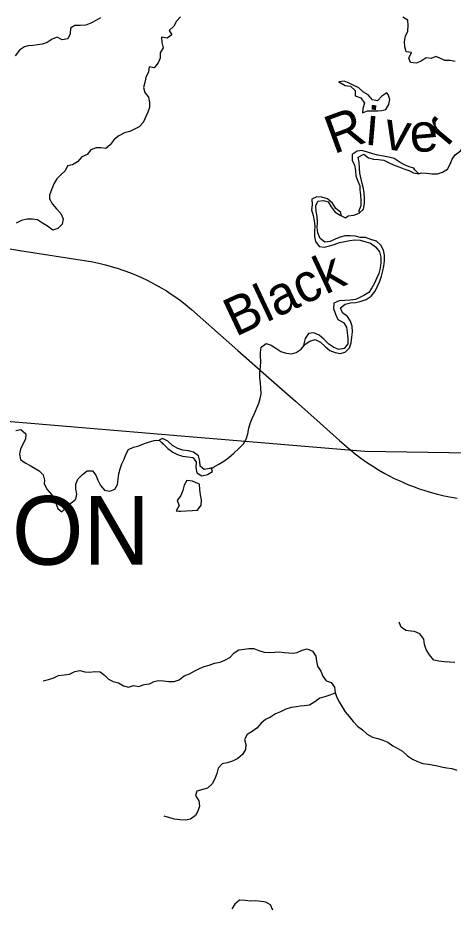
# Model space of a CAD drawing. Extents: x 1857828 to 2277390, y 930619 to 1324581.
# Drawn here: x 2026202 to 2031905, y 1148639 to 1160303 of the extents above; entities that cross this region are included whole.
import ezdxf

# ---------------------------------------------------------------- set-up
doc = ezdxf.new("R2010")
doc.units = 0
for name, color, linetype in [('GM_X_Major_River', 7, 'Continuous'), ('GM_X_Major_River_Text', 7, 'Continuous'), ('GM_X_Minor_Lake', 7, 'Continuous'), ('GM_X_Minor_River', 7, 'Continuous'), ('GM_X_Rail_Line', 7, 'Continuous'), ('GM_X_State_Route', 7, 'Continuous'), ('GM_X_Township_Text', 7, 'Continuous')]:
    doc.layers.add(name, color=color, linetype=linetype)

msp = doc.modelspace()

# ---------------------------------------------------------------- linework, layer by layer
at = {"layer": 'GM_X_Major_River'}
for points in [[(2031456, 1158259), (2031486, 1158272), (2031554, 1158269), (2031627, 1158260), (2031699, 1158261), (2031766, 1158282), (2031832, 1158319), (2031864, 1158387), (2031893, 1158453), (2031932, 1158508), (2031999, 1158561), (2032036, 1158629), (2032061, 1158701), (2032086, 1158765), (2032093, 1158835), (2032104, 1158903), (2032155, 1158967), (2032222, 1159022), (2032283, 1159077)], [(2031404, 1158310), (2031390, 1158334), (2031328, 1158349), (2031266, 1158378), (2031199, 1158415), (2031131, 1158460), (2031061, 1158479), (2030991, 1158490), (2030920, 1158506), (2030854, 1158521), (2030782, 1158544), (2030710, 1158565), (2030648, 1158556), (2030583, 1158511), (2030580, 1158438), (2030613, 1158372), (2030626, 1158303), (2030631, 1158231), (2030656, 1158162), (2030680, 1158100), (2030681, 1158050), (2030690, 1157981), (2030695, 1157909), (2030694, 1157841), (2030669, 1157775), (2030675, 1157745)], [(2031404, 1158310), (2031390, 1158334), (2031328, 1158349), (2031266, 1158378), (2031199, 1158415), (2031131, 1158460), (2031061, 1158479), (2030991, 1158490), (2030920, 1158506), (2030854, 1158521), (2030782, 1158544), (2030710, 1158565), (2030648, 1158556), (2030583, 1158511), (2030580, 1158438), (2030613, 1158372), (2030626, 1158303), (2030631, 1158231), (2030656, 1158162), (2030680, 1158100), (2030681, 1158050), (2030690, 1157981), (2030695, 1157909), (2030694, 1157841), (2030669, 1157775), (2030675, 1157745)], [(2030493, 1157685), (2030529, 1157709), (2030602, 1157720), (2030675, 1157745), (2030728, 1157798), (2030745, 1157870), (2030744, 1157942), (2030739, 1158013), (2030726, 1158083), (2030712, 1158133), (2030682, 1158270), (2030677, 1158335), (2030672, 1158407), (2030661, 1158479), (2030734, 1158516), (2030797, 1158471), (2030863, 1158450), (2030928, 1158447), (2030996, 1158438), (2031058, 1158407), (2031124, 1158378), (2031194, 1158349), (2031260, 1158326), (2031324, 1158303), (2031386, 1158272), (2031456, 1158259), (2031404, 1158310)], [(2030675, 1157745), (2030728, 1157798), (2030745, 1157870), (2030744, 1157942), (2030739, 1158013), (2030726, 1158083), (2030712, 1158133), (2030682, 1158270), (2030677, 1158335), (2030672, 1158407), (2030661, 1158479), (2030734, 1158516), (2030797, 1158471), (2030863, 1158450), (2030928, 1158447), (2030996, 1158438), (2031058, 1158407), (2031124, 1158378), (2031194, 1158349), (2031260, 1158326), (2031324, 1158303), (2031386, 1158272), (2031456, 1158259)], [(2031456, 1158259), (2031404, 1158310)], [(2028739, 1154399), (2028765, 1154417), (2028836, 1154454), (2028901, 1154495), (2028968, 1154542), (2029033, 1154602), (2029098, 1154659), (2029157, 1154722), (2029194, 1154782), (2029213, 1154854), (2029226, 1154926), (2029245, 1154988), (2029270, 1155052), (2029301, 1155118), (2029330, 1155181), (2029359, 1155253), (2029378, 1155317), (2029389, 1155379), (2029384, 1155450), (2029381, 1155522), (2029372, 1155588), (2029373, 1155656), (2029382, 1155729), (2029385, 1155801), (2029382, 1155869), (2029381, 1155919), (2029390, 1155987), (2029455, 1156035), (2029521, 1156014), (2029583, 1155974), (2029648, 1155931), (2029716, 1155912), (2029785, 1155903), (2029849, 1155920), (2029912, 1155963), (2029967, 1156027), (2030026, 1156066), (2030097, 1156087), (2030165, 1156056), (2030228, 1155997), (2030290, 1155946), (2030360, 1155917), (2030426, 1155905), (2030490, 1155921), (2030546, 1155978), (2030569, 1156046), (2030576, 1156118), (2030587, 1156190), (2030580, 1156265), (2030560, 1156327), (2030519, 1156390), (2030455, 1156437), (2030430, 1156506), (2030491, 1156553), (2030560, 1156568), (2030628, 1156575), (2030699, 1156592), (2030767, 1156613), (2030830, 1156656), (2030881, 1156722), (2030915, 1156787), (2030942, 1156853), (2030967, 1156919), (2030984, 1156987), (2030997, 1157049), (2031006, 1157121), (2031007, 1157193), (2030992, 1157260), (2030958, 1157327), (2030899, 1157378), (2030825, 1157401), (2030757, 1157426), (2030688, 1157427), (2030624, 1157444), (2030556, 1157447), (2030484, 1157446), (2030411, 1157425), (2030360, 1157404), (2030292, 1157375), (2030225, 1157366), (2030163, 1157413), (2030132, 1157486), (2030125, 1157556), (2030128, 1157628), (2030123, 1157701), (2030110, 1157769), (2030107, 1157841), (2030132, 1157903), (2030205, 1157910), (2030267, 1157891), (2030306, 1157828), (2030361, 1157759), (2030425, 1157720), (2030493, 1157685)], [(2030439, 1157713), (2030432, 1157752), (2030368, 1157807), (2030323, 1157874), (2030257, 1157934), (2030185, 1157955), (2030117, 1157960), (2030052, 1157927), (2030059, 1157854), (2030050, 1157786), (2030069, 1157714), (2030082, 1157645), (2030091, 1157577), (2030088, 1157509), (2030089, 1157440), (2030103, 1157372), (2030150, 1157309), (2030216, 1157300), (2030285, 1157317), (2030347, 1157332), (2030414, 1157359), (2030487, 1157374), (2030549, 1157385), (2030617, 1157394), (2030688, 1157391), (2030760, 1157368), (2030822, 1157349), (2030888, 1157304), (2030939, 1157237), (2030958, 1157166), (2030955, 1157094), (2030948, 1157022), (2030931, 1156954), (2030900, 1156886), (2030875, 1156826), (2030838, 1156764), (2030801, 1156705), (2030736, 1156664), (2030675, 1156634), (2030625, 1156613), (2030556, 1156606), (2030484, 1156599), (2030411, 1156594), (2030341, 1156567), (2030336, 1156495), (2030365, 1156422), (2030396, 1156352), (2030468, 1156310), (2030509, 1156252), (2030518, 1156179), (2030525, 1156107), (2030524, 1156034), (2030477, 1155971), (2030405, 1155958), (2030341, 1155983), (2030275, 1156026), (2030209, 1156093), (2030148, 1156147), (2030080, 1156176), (2030011, 1156169), (2029966, 1156103), (2029941, 1155997)], [(2026175, 1154898), (2026243, 1154911), (2026305, 1154854), (2026304, 1154782), (2026268, 1154718), (2026237, 1154654), (2026226, 1154588), (2026236, 1154518), (2026299, 1154474), (2026365, 1154439), (2026431, 1154400), (2026483, 1154367), (2026536, 1154314), (2026551, 1154246), (2026547, 1154196), (2026588, 1154125), (2026643, 1154058), (2026689, 1153995), (2026702, 1153944), (2026725, 1153876), (2026779, 1153833), (2026834, 1153890), (2026895, 1153945), (2026960, 1153999), (2026973, 1154063), (2026964, 1154131), (2026963, 1154193), (2026990, 1154259), (2027051, 1154321), (2027112, 1154368), (2027180, 1154367), (2027226, 1154310), (2027249, 1154245), (2027284, 1154176), (2027336, 1154115), (2027406, 1154102), (2027472, 1154127), (2027509, 1154191), (2027516, 1154261), (2027525, 1154331), (2027542, 1154395), (2027565, 1154461), (2027594, 1154521), (2027617, 1154583), (2027650, 1154649), (2027719, 1154678), (2027786, 1154697), (2027850, 1154720), (2027915, 1154745), (2027988, 1154766), (2028052, 1154769), (2028110, 1154716)], [(2028736, 1154407), (2028712, 1154400), (2028644, 1154387), (2028590, 1154430), (2028585, 1154494), (2028568, 1154565), (2028502, 1154614), (2028436, 1154631), (2028364, 1154640), (2028298, 1154663), (2028230, 1154700), (2028167, 1154759), (2028099, 1154792), (2028052, 1154769)], [(2028736, 1154407), (2028712, 1154400), (2028644, 1154387), (2028590, 1154430), (2028585, 1154494), (2028568, 1154565), (2028502, 1154614), (2028436, 1154631), (2028364, 1154640), (2028298, 1154663), (2028230, 1154700), (2028167, 1154759), (2028099, 1154792), (2028052, 1154769)], [(2028052, 1154769), (2028165, 1154659), (2028231, 1154614), (2028293, 1154583), (2028359, 1154560), (2028431, 1154553), (2028495, 1154542), (2028537, 1154487), (2028536, 1154414), (2028545, 1154342), (2028613, 1154305), (2028685, 1154320), (2028752, 1154361), (2028736, 1154407)], [(2028110, 1154716), (2028165, 1154659), (2028231, 1154614), (2028293, 1154583), (2028359, 1154560), (2028431, 1154553), (2028495, 1154542), (2028537, 1154487), (2028536, 1154414), (2028545, 1154342), (2028613, 1154305), (2028685, 1154320), (2028752, 1154361), (2028736, 1154407)]]:
    msp.add_lwpolyline(points, dxfattribs=at)
at = {"layer": 'GM_X_Minor_Lake'}
for points in [[(2031054, 1159300), (2031036, 1159321), (2030971, 1159278), (2030914, 1159216), (2030850, 1159229), (2030791, 1159294), (2030729, 1159331), (2030671, 1159384), (2030605, 1159416), (2030542, 1159447), (2030478, 1159472), (2030405, 1159463)], [(2031054, 1159300), (2031036, 1159321), (2030971, 1159278), (2030914, 1159216), (2030850, 1159229), (2030791, 1159294), (2030729, 1159331), (2030671, 1159384), (2030605, 1159416), (2030542, 1159447), (2030478, 1159472), (2030405, 1159463)], [(2030405, 1159463), (2030491, 1159417), (2030559, 1159406), (2030619, 1159351), (2030622, 1159281), (2030696, 1159256), (2030745, 1159183), (2030722, 1159115), (2030715, 1159057), (2030782, 1159086), (2030854, 1159085), (2030920, 1159086), (2030971, 1159089), (2031021, 1159104), (2031062, 1159168), (2031073, 1159232), (2031054, 1159300)], [(2030407, 1159462), (2030491, 1159417), (2030559, 1159406), (2030619, 1159351), (2030622, 1159281), (2030696, 1159256), (2030745, 1159183), (2030722, 1159115), (2030715, 1159057), (2030782, 1159086), (2030854, 1159085), (2030920, 1159086), (2030971, 1159089), (2031021, 1159104), (2031062, 1159168), (2031073, 1159232), (2031054, 1159300)], [(2028581, 1154193), (2028561, 1154203), (2028489, 1154234), (2028417, 1154242), (2028380, 1154180), (2028363, 1154110), (2028338, 1154044), (2028290, 1153979), (2028314, 1153916), (2028277, 1153846), (2028310, 1153838)], [(2028581, 1154193), (2028561, 1154203), (2028489, 1154234), (2028417, 1154242), (2028380, 1154180), (2028363, 1154110), (2028338, 1154044), (2028290, 1153979), (2028314, 1153916), (2028277, 1153846), (2028312, 1153838)], [(2028310, 1153838), (2028339, 1153841), (2028409, 1153846), (2028488, 1153847), (2028556, 1153854), (2028603, 1153918), (2028606, 1153986), (2028597, 1154056), (2028586, 1154125), (2028581, 1154193)], [(2028312, 1153838), (2028339, 1153841), (2028409, 1153846), (2028488, 1153847), (2028556, 1153854), (2028603, 1153918), (2028606, 1153986), (2028597, 1154056), (2028586, 1154125), (2028581, 1154193)]]:
    msp.add_lwpolyline(points, dxfattribs=at)
at = {"layer": 'GM_X_Minor_River'}
for points in [[(2027285, 1160305), (2027224, 1160266), (2027159, 1160235), (2027091, 1160206), (2027018, 1160203), (2026950, 1160204), (2026893, 1160166), (2026888, 1160094), (2026857, 1160026), (2026784, 1160016), (2026717, 1160051), (2026654, 1160024), (2026585, 1159982), (2026520, 1159959), (2026458, 1159950), (2026404, 1159941), (2026339, 1159936), (2026289, 1159923), (2026224, 1159878), (2026166, 1159806)], [(2028334, 1160315), (2028279, 1160260), (2028244, 1160192), (2028185, 1160137), (2028221, 1160082), (2028158, 1160037), (2028086, 1160048), (2028087, 1159982), (2028104, 1159911), (2028067, 1159844), (2028066, 1159775), (2028041, 1159713), (2027987, 1159650), (2027921, 1159659), (2027914, 1159595), (2027877, 1159523), (2027864, 1159455), (2027847, 1159391), (2027868, 1159327), (2027914, 1159262), (2027929, 1159195), (2027926, 1159129), (2027907, 1159069), (2027845, 1158934), (2027792, 1158874), (2027729, 1158843), (2027668, 1158812), (2027600, 1158795), (2027525, 1158758), (2027462, 1158707), (2027413, 1158639), (2027356, 1158590), (2027291, 1158599), (2027227, 1158602), (2027158, 1158573), (2027109, 1158513), (2027041, 1158484), (2026983, 1158415), (2026920, 1158378), (2026852, 1158365), (2026821, 1158299), (2026770, 1158251), (2026711, 1158194), (2026676, 1158130), (2026647, 1158061), (2026617, 1157981), (2026617, 1157931), (2026658, 1157860), (2026709, 1157799), (2026765, 1157740), (2026794, 1157671), (2026783, 1157601), (2026726, 1157543), (2026661, 1157522), (2026590, 1157572), (2026524, 1157615), (2026460, 1157656), (2026394, 1157667), (2026324, 1157666), (2026249, 1157649), (2026182, 1157614)], [(2031931, 1159729), (2031866, 1159746), (2031794, 1159745), (2031732, 1159776), (2031678, 1159795), (2031617, 1159770), (2031551, 1159781), (2031484, 1159735), (2031420, 1159710), (2031347, 1159717), (2031322, 1159776), (2031361, 1159848), (2031289, 1159857), (2031272, 1159923), (2031269, 1159992), (2031280, 1160064), (2031311, 1160129), (2031316, 1160202), (2031313, 1160274), (2031247, 1160313)], [(2031927, 1151859), (2031857, 1151862), (2031787, 1151864), (2031719, 1151873), (2031652, 1151886), (2031593, 1151959), (2031552, 1152026), (2031527, 1152094), (2031522, 1152165), (2031468, 1152232), (2031398, 1152263), (2031348, 1152266), (2031284, 1152275), (2031224, 1152320), (2031199, 1152384)], [(2026535, 1151618), (2026603, 1151633), (2026676, 1151658), (2026737, 1151685), (2026809, 1151696), (2026880, 1151703), (2026949, 1151738), (2027013, 1151753), (2027079, 1151736), (2027144, 1151729), (2027210, 1151738), (2027280, 1151737), (2027336, 1151690), (2027390, 1151637), (2027451, 1151608), (2027522, 1151589), (2027585, 1151552), (2027653, 1151533), (2027718, 1151556), (2027786, 1151545), (2027855, 1151570), (2027925, 1151577), (2027990, 1151610), (2028041, 1151621), (2028109, 1151616), (2028181, 1151607), (2028249, 1151610), (2028314, 1151631), (2028383, 1151684), (2028450, 1151707), (2028519, 1151749), (2028581, 1151780), (2028642, 1151803), (2028707, 1151822), (2028779, 1151847), (2028852, 1151860), (2028915, 1151887), (2028981, 1151922), (2029035, 1151982), (2029099, 1152023), (2029166, 1152032), (2029230, 1152043), (2029295, 1152040), (2029357, 1152015), (2029429, 1151992), (2029499, 1151989), (2029569, 1151994), (2029630, 1151999), (2029696, 1151988), (2029746, 1151983), (2029812, 1151978), (2029863, 1151987), (2029928, 1152018), (2029992, 1152035), (2030060, 1152008), (2030105, 1151941), (2030113, 1151875), (2030126, 1151808), (2030171, 1151744), (2030198, 1151677), (2030240, 1151616), (2030306, 1151597), (2030351, 1151534), (2030358, 1151466), (2030379, 1151401), (2030411, 1151340), (2030450, 1151276), (2030491, 1151211), (2030543, 1151150), (2030596, 1151083), (2030651, 1151025), (2030715, 1150974), (2030777, 1150917), (2030848, 1150878), (2030917, 1150861), (2030985, 1150840), (2031051, 1150815), (2031116, 1150765), (2031178, 1150732), (2031242, 1150695), (2031305, 1150636), (2031371, 1150591), (2031439, 1150560), (2031509, 1150533), (2031579, 1150524), (2031631, 1150517), (2031700, 1150502), (2031770, 1150484), (2031820, 1150478), (2031886, 1150469), (2031952, 1150446)], [(2030364, 1151448), (2030354, 1151456), (2030287, 1151429), (2030225, 1151409), (2030156, 1151388), (2030093, 1151341), (2030024, 1151298), (2029954, 1151289), (2029901, 1151286), (2029851, 1151275), (2029784, 1151266), (2029712, 1151245), (2029643, 1151209), (2029578, 1151184), (2029513, 1151141), (2029447, 1151112), (2029390, 1151061), (2029334, 1150995), (2029270, 1150954), (2029207, 1150915), (2029170, 1150849), (2029187, 1150785), (2029184, 1150717), (2029145, 1150653), (2029082, 1150598), (2029013, 1150565), (2028944, 1150543), (2028880, 1150528), (2028827, 1150471), (2028810, 1150405), (2028781, 1150335), (2028749, 1150267), (2028686, 1150212), (2028549, 1150170), (2028530, 1150116), (2028575, 1150045), (2028583, 1149975), (2028560, 1149911), (2028531, 1149851), (2028466, 1149806), (2028397, 1149793), (2028325, 1149796), (2028253, 1149807), (2028192, 1149824), (2028120, 1149843)], [(2029541, 1148613), (2029513, 1148684), (2029450, 1148717), (2029389, 1148728), (2029321, 1148735), (2029251, 1148732), (2029178, 1148741), (2029106, 1148744), (2029045, 1148693), (2029004, 1148631)]]:
    msp.add_lwpolyline(points, dxfattribs=at)
at = {"layer": 'GM_X_Rail_Line'}
msp.add_lwpolyline([(2025382, 1157393), (2026230, 1157257), (2026931, 1157147), (2027162, 1157109), (2027262, 1157088), (2027349, 1157067), (2027424, 1157047), (2027503, 1157024), (2027589, 1156994), (2027677, 1156962), (2027753, 1156931), (2027821, 1156901), (2027888, 1156870), (2027955, 1156835), (2028033, 1156793), (2028088, 1156762), (2028149, 1156725), (2028210, 1156685), (2028272, 1156643), (2028332, 1156600), (2028395, 1156551), (2028478, 1156484), (2029084, 1155947), (2029492, 1155585), (2029838, 1155279), (2030164, 1154991), (2030416, 1154767), (2030536, 1154662), (2030622, 1154591), (2030696, 1154535), (2030771, 1154482), (2030852, 1154428), (2030926, 1154383), (2031010, 1154335), (2031068, 1154304), (2031134, 1154270), (2031196, 1154241), (2031256, 1154214), (2031319, 1154187), (2031385, 1154162), (2031461, 1154134), (2031521, 1154114), (2031602, 1154089), (2031699, 1154063), (2031785, 1154043), (2031882, 1154023), (2031959, 1154010)], dxfattribs=at)
at = {"layer": 'GM_X_State_Route'}
for points in [[(2021335, 1155182), (2021335, 1155182), (2024739, 1154971), (2025850, 1155035), (2028500, 1154813), (2028501, 1154813)], [(2028501, 1154813), (2030748, 1154625), (2031849, 1154610), (2031849, 1154610)], [(2031849, 1154610), (2032164, 1154605), (2036361, 1154536), (2036363, 1154536)]]:
    msp.add_lwpolyline(points, dxfattribs=at)

# ---------------------------------------------------------------- texts
at = {"layer": 'GM_X_Major_River_Text'}
for s, height, rotation, p in [('i', 500, 355.148, (2030751, 1158641)), ('R', 500, 20.144, (2030340, 1158514)), ('r', 500, 50.1403, (2031828, 1158605)), ('v', 500, 350.1486, (2030972, 1158595)), ('e', 500, 5.1463, (2031354, 1158534)), ('Black', 500.2, 25.1461, (2029053, 1156120))]:
    msp.add_text(s, height=height, rotation=rotation, dxfattribs=at).set_placement(p)
at = {"layer": 'GM_X_Township_Text'}
msp.add_text('BRIGHTON', height=900, rotation=0, dxfattribs=at).set_placement((2021579, 1153138))

doc.saveas('drawing.dxf')
